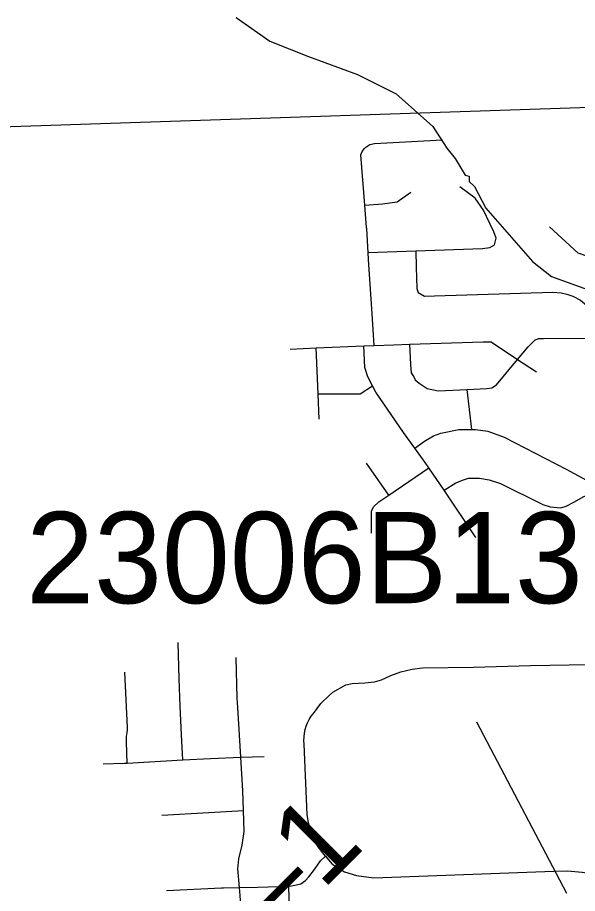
# Model space of a CAD drawing. Extents: x 128.7 to 185.5, y -21.4 to 12.6.
# Drawn here: x 170.223 to 170.898, y -5.344 to -4.289 of the extents above; entities that cross this region are included whole.
import ezdxf

# ---------------------------------------------------------------- set-up
doc = ezdxf.new("R2010")
doc.units = 0
for name, color, linetype in [('tdCoCityStreetMinor', 7, 'Continuous'), ('tdCoHydroRiver', 7, 'Continuous'), ('tdCoSectLine', 7, 'Continuous'), ('tdCoStrucPriMaintName', 7, 'Continuous'), ('tdStHwyPriRefPost1', 7, 'Continuous')]:
    doc.layers.add(name, color=color, linetype=linetype)

msp = doc.modelspace()

# ---------------------------------------------------------------- linework, layer by layer
at = {"layer": 'tdCoCityStreetMinor'}
for p, q in [((170.6441, -4.5419), (170.6419, -4.5149)), ((170.6459, -4.5718), (170.7034, -4.5699)), ((170.6405, -4.6845), (170.6531, -4.684)), ((170.5519, -4.6882), (170.5833, -4.6869)), ((170.5833, -4.6869), (170.6405, -4.6845)), ((170.5855, -4.742), (170.5833, -4.6869)), ((170.826, -4.7006), (170.8486, -4.7156)), ((170.5867, -4.7725), (170.5855, -4.742)), ((170.7709, -4.7851), (170.7651, -4.737)), ((170.6707, -4.8642), (170.6441, -4.8256)), ((170.6707, -4.8642), (170.7191, -4.8313)), ((170.7373, -4.8582), (170.7191, -4.8313)), ((170.7758, -4.9151), (170.7373, -4.8582)), ((170.4924, -5.1799), (170.5205, -5.1789)), ((170.3555, -5.1868), (170.4227, -5.1831))]:
    msp.add_line(p, q, dxfattribs=at)
for points in [[(170.6419, -4.5149), (170.6369, -4.4541), (170.6388, -4.4503), (170.6414, -4.4467), (170.643, -4.445), (170.6479, -4.4419), (170.6535, -4.4408), (170.7355, -4.4363)], [(170.7034, -4.5699), (170.7835, -4.5671), (170.7926, -4.5659), (170.798, -4.5627), (170.8, -4.5548), (170.7972, -4.5472), (170.7925, -4.537), (170.785, -4.5208), (170.7749, -4.5063), (170.7564, -4.493)], [(170.6419, -4.5149), (170.6631, -4.5132), (170.6808, -4.5107), (170.6973, -4.4994)], [(170.6459, -4.5718), (170.6442, -4.5434), (170.6441, -4.542)], [(170.6531, -4.684), (170.6506, -4.6459), (170.6464, -4.5804), (170.6459, -4.5718)], [(170.7034, -4.5699), (170.7039, -4.5894), (170.7046, -4.6152), (170.7063, -4.6199), (170.7137, -4.6243), (170.7258, -4.6241), (170.8685, -4.6196), (170.8784, -4.6204), (170.8853, -4.6219), (170.8925, -4.6246), (170.9016, -4.6293), (170.909, -4.6354), (170.9152, -4.6428), (170.9203, -4.6527), (170.9248, -4.6667), (170.9255, -4.6738)], [(170.6531, -4.684), (170.6767, -4.683), (170.6959, -4.6824)], [(170.6959, -4.6824), (170.7845, -4.6793), (170.7943, -4.6796), (170.826, -4.7006)], [(170.6959, -4.6824), (170.6969, -4.7067), (170.6979, -4.717), (170.7009, -4.7215), (170.7026, -4.7254), (170.7075, -4.7291), (170.7171, -4.7355), (170.7302, -4.7387), (170.7651, -4.737)], [(170.826, -4.7006), (170.8385, -4.6857), (170.8468, -4.6773), (170.851, -4.6756), (170.857, -4.6756), (170.9115, -4.6751), (170.924, -4.6741), (170.9255, -4.6738)], [(170.6513, -4.7326), (170.6454, -4.7215), (170.6419, -4.7104), (170.6405, -4.6845)], [(170.7651, -4.737), (170.7889, -4.7358), (170.7948, -4.735), (170.8005, -4.7311), (170.826, -4.7006)], [(170.5855, -4.742), (170.6362, -4.742), (170.6513, -4.7326)], [(170.7022, -4.8076), (170.6885, -4.7888), (170.6552, -4.74), (170.6513, -4.7326)], [(170.7022, -4.8076), (170.7139, -4.7992), (170.7245, -4.7928), (170.7336, -4.7895), (170.7551, -4.7851), (170.7709, -4.7851)], [(170.7709, -4.7851), (170.7753, -4.7851), (170.7901, -4.7871), (170.8099, -4.7945), (170.8846, -4.8327), (170.9134, -4.8485)], [(170.7191, -4.8313), (170.7147, -4.8248), (170.7022, -4.8076)], [(170.7373, -4.8582), (170.7514, -4.8492), (170.7608, -4.8458), (170.7669, -4.8438), (170.78, -4.8438), (170.7918, -4.8455), (170.8054, -4.85), (170.8565, -4.8754), (170.8653, -4.8781), (170.8782, -4.8796), (170.8846, -4.8773), (170.8939, -4.8724), (170.9058, -4.8657), (170.9114, -4.8636)], [(170.6498, -4.9099), (170.65, -4.8833), (170.6523, -4.8783), (170.6589, -4.8722), (170.6707, -4.8642)], [(170.4227, -5.1831), (170.4212, -5.1527), (170.4194, -5.1182), (170.4183, -5.0854), (170.4169, -5.0415)], [(170.4924, -5.1799), (170.4888, -5.12), (170.4881, -5.1087), (170.4867, -5.0596)], [(170.5945, -5.2988), (170.5912, -5.295), (170.5843, -5.2861), (170.5792, -5.2755), (170.5757, -5.2649), (170.5735, -5.2563), (170.5725, -5.2486), (170.569, -5.1641), (170.5686, -5.1597), (170.5687, -5.1553), (170.5691, -5.1509), (170.5699, -5.1465), (170.5712, -5.1423), (170.5728, -5.1382), (170.5748, -5.1343), (170.5772, -5.1305), (170.5799, -5.1271), (170.5888, -5.1152), (170.599, -5.1056), (170.6033, -5.1014), (170.6189, -5.0925), (170.6268, -5.0911), (170.642, -5.0901), (170.6534, -5.0891), (170.662, -5.0864), (170.6734, -5.0812), (170.6852, -5.0768), (170.6988, -5.0736), (170.7113, -5.0723), (170.773, -5.0713), (170.8415, -5.0694), (170.8646, -5.0689), (170.9348, -5.0676)], [(170.3555, -5.1868), (170.3547, -5.1618), (170.3549, -5.155), (170.3554, -5.1499), (170.3558, -5.147), (170.356, -5.1438), (170.3528, -5.0775)], [(170.3266, -5.1876), (170.352, -5.187), (170.3554, -5.1868), (170.3555, -5.1868)], [(170.4227, -5.1831), (170.4561, -5.1813), (170.4924, -5.1799)], [(170.4956, -5.2439), (170.4948, -5.2204), (170.4924, -5.1799)], [(170.3972, -5.2494), (170.4541, -5.2462), (170.4956, -5.2439)], [(170.4908, -5.3366), (170.4889, -5.3141), (170.4899, -5.3023), (170.4943, -5.2855), (170.4965, -5.2692), (170.4956, -5.2439)], [(170.5502, -5.3349), (170.5535, -5.3348), (170.5594, -5.3333), (170.5649, -5.3321), (170.5705, -5.3284), (170.5745, -5.3237), (170.5811, -5.3148), (170.5885, -5.3045), (170.5945, -5.2988)], [(170.5945, -5.2988), (170.6023, -5.3081), (170.6174, -5.3177), (170.6317, -5.3221), (170.6526, -5.3251), (170.8698, -5.3171), (170.8862, -5.3165), (170.9039, -5.3182), (170.9182, -5.3202)], [(170.4031, -5.3402), (170.4694, -5.337), (170.4718, -5.337), (170.4908, -5.3366)], [(170.4908, -5.3366), (170.5128, -5.3363), (170.5502, -5.3349)], [(170.4981, -5.491), (170.4976, -5.4678), (170.4956, -5.4128), (170.4954, -5.4084), (170.4939, -5.3753), (170.4917, -5.3465), (170.4908, -5.3366)], [(170.5565, -5.4908), (170.5563, -5.4843), (170.5529, -5.4064), (170.5517, -5.3794), (170.5502, -5.3349)]]:
    msp.add_lwpolyline(points, dxfattribs=at)
at = {"layer": 'tdCoHydroRiver'}
for points in [[(170.4868, -4.2889), (170.5274, -4.3173), (170.5739, -4.336), (170.6331, -4.3574), (170.6798, -4.3808), (170.724, -4.4202), (170.7408, -4.4463), (170.7507, -4.4586), (170.7626, -4.4786), (170.7674, -4.48), (170.7676, -4.4863), (170.7741, -4.4924), (170.7878, -4.5187), (170.8159, -4.5507), (170.844, -4.5828), (170.8668, -4.6009), (170.91, -4.6165)], [(170.91, -4.6165), (170.9175, -4.6052), (170.9166, -4.5831), (170.9116, -4.577), (170.8988, -4.5728), (170.8644, -4.541)]]:
    msp.add_lwpolyline(points, dxfattribs=at)
at = {"layer": 'tdCoSectLine'}
msp.add_lwpolyline([(170.1187, -4.4234), (171.1058, -4.3906)], dxfattribs=at)
at = {"layer": 'tdCoStrucPriMaintName'}
msp.add_line((170.7763, -5.1371), (170.8848, -5.3433), dxfattribs=at)
msp.add_line((170.7763, -5.1371), (170.8848, -5.3433), dxfattribs=at)
msp.add_line((170.7763, -5.1371), (170.8848, -5.3433), dxfattribs=at)

# ---------------------------------------------------------------- texts
msp.add_text('23006B136', height=0.11, dxfattribs=at).set_placement((170.2338, -4.9943))
msp.add_text('23006B136', height=0.11, dxfattribs=at).set_placement((170.2338, -4.9943))
msp.add_text('23006B136', height=0.11, dxfattribs=at).set_placement((170.2338, -4.9943))
at = {"layer": 'tdStHwyPriRefPost1'}
msp.add_text('‒‒1', height=0.1, rotation=45, dxfattribs=at).set_placement((170.4856, -5.4458))

doc.saveas('drawing.dxf')
